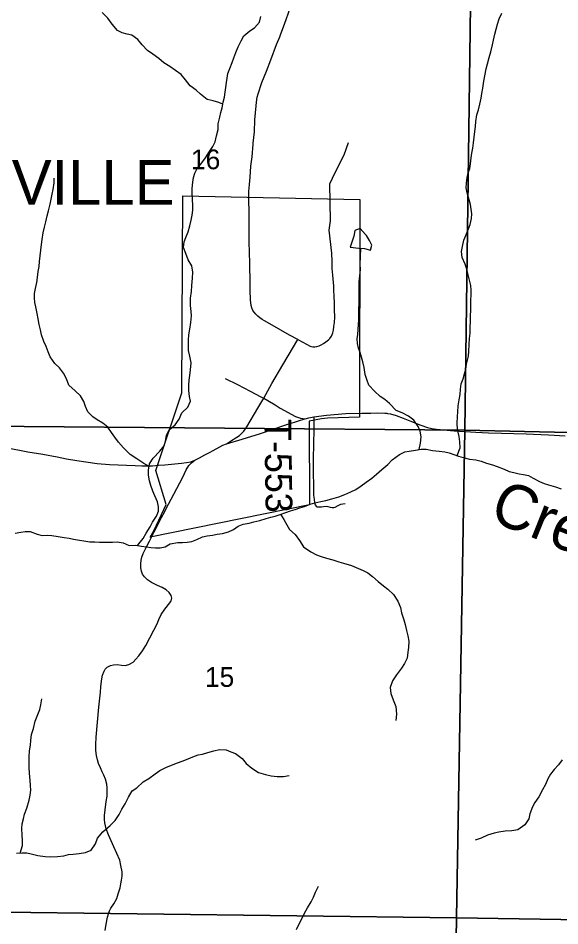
# Model space of a CAD drawing. Extents: x 0 to 34, y -8.9 to 22.
# Drawn here: x 25.756 to 26.904, y 8.187 to 10.111 of the extents above; entities that cross this region are included whole.
import ezdxf

# ---------------------------------------------------------------- set-up
doc = ezdxf.new("R2010")
doc.units = 0
for name, color, linetype in [('GM_X_City_Street', 7, 'Continuous'), ('GM_X_Corporation', 7, 'Continuous'), ('GM_X_Corporation_Text', 7, 'Continuous'), ('GM_X_Minor_Lake', 7, 'Continuous'), ('GM_X_Minor_River', 7, 'Continuous'), ('GM_X_Minor_River_Text', 7, 'Continuous'), ('GM_X_Section_Text', 7, 'Continuous'), ('GM_X_State_Route', 7, 'Continuous'), ('GM_X_Township_Road', 7, 'Continuous'), ('GM_X_Township_Road_Text', 7, 'Continuous')]:
    doc.layers.add(name, color=color, linetype=linetype)

msp = doc.modelspace()

# ---------------------------------------------------------------- linework, layer by layer
at = {"layer": 'GM_X_City_Street'}
for points in [[(26.195, 9.3474), (26.2205, 9.3348), (26.2479, 9.3209), (26.2705, 9.3089), (26.2764, 9.3055), (26.285, 9.3006)], [(26.285, 9.3006), (26.3005, 9.2917), (26.3115, 9.2848), (26.3434, 9.2667), (26.3541, 9.2634), (26.364, 9.2623)]]:
    msp.add_lwpolyline(points, dxfattribs=at)
at = {"layer": 'GM_X_Corporation'}
for points in [[(25.698, 10.2614), (26.7158, 10.2453), (26.7025, 9.2378), (25.683, 9.2467)], [(26.7158, 10.2453), (27.7275, 10.2275), (27.7161, 9.2151), (26.7025, 9.2378)], [(26.036, 9.0114), (26.0444, 9.0259), (26.07, 9.0808), (26.0478, 9.1526), (26.1031, 9.3168), (26.1049, 9.7348), (26.4799, 9.7268), (26.4791, 9.2656), (26.4112, 9.2632), (26.3985, 9.2618), (26.3725, 9.2569), (26.3733, 9.0798)], [(26.7025, 9.2378), (26.6846, 8.2041), (25.6692, 8.2169), (25.683, 9.2467)], [(27.7161, 9.2151), (27.7031, 8.1879), (26.6846, 8.2041), (26.7025, 9.2378)], [(25.6692, 8.2169), (26.6846, 8.2041), (26.6684, 7.1864), (25.6523, 7.1969)], [(26.6846, 8.2041), (27.7031, 8.1879), (27.6975, 7.1757), (26.6684, 7.1864)]]:
    msp.add_lwpolyline(points, close=True, dxfattribs=at)
at = {"layer": 'GM_X_Minor_Lake'}
for points in [[(26.494, 9.6503), (26.4924, 9.6528), (26.481, 9.6657), (26.4696, 9.6615), (26.467, 9.6493), (26.4593, 9.6262)], [(26.4593, 9.6262), (26.4777, 9.6235), (26.4902, 9.6228), (26.5028, 9.6198), (26.5054, 9.6301), (26.5004, 9.6403), (26.494, 9.6503)]]:
    msp.add_lwpolyline(points, dxfattribs=at)
at = {"layer": 'GM_X_Minor_River'}
for points in [[(26.19, 9.9292), (26.1814, 9.9325), (26.1692, 9.9358), (26.1563, 9.9388), (26.1426, 9.9502), (26.1331, 9.9585), (26.1202, 9.968), (26.1107, 9.9808), (26.1015, 9.9918), (26.0894, 10.0005), (26.0776, 10.0088), (26.0647, 10.0168), (26.054, 10.0255), (26.0411, 10.0346), (26.0304, 10.0429), (26.019, 10.055), (26.0095, 10.066), (25.9966, 10.0751), (25.9867, 10.0773), (25.9761, 10.0799), (25.9662, 10.0848), (25.9552, 10.0988), (25.946, 10.111), (25.9342, 10.1231)], [(26.6861, 9.1841), (26.6927, 9.2005), (26.6923, 9.2134), (26.6904, 9.2248), (26.6873, 9.2392), (26.6861, 9.2529), (26.6868, 9.2673), (26.6876, 9.2768), (26.6887, 9.2893), (26.6909, 9.3022), (26.6924, 9.3136), (26.6935, 9.3246), (26.695, 9.336), (26.6988, 9.3467), (26.7022, 9.3573), (26.7045, 9.3672), (26.7063, 9.3782), (26.7101, 9.3949), (26.7112, 9.4052), (26.7119, 9.4196), (26.7127, 9.4325), (26.7138, 9.4435), (26.7141, 9.4564), (26.7145, 9.4686), (26.7148, 9.4811), (26.7156, 9.4918), (26.7155, 9.5145), (26.7159, 9.5244), (26.7158, 9.535), (26.7151, 9.5445), (26.712, 9.5586), (26.7089, 9.5699), (26.7066, 9.5794), (26.7032, 9.5901), (26.6971, 9.6037), (26.6955, 9.6166), (26.6978, 9.6272), (26.7008, 9.6405), (26.7046, 9.6504), (26.7106, 9.6645), (26.714, 9.674), (26.717, 9.6865), (26.7174, 9.6964), (26.7158, 9.7067), (26.7143, 9.7165), (26.7101, 9.7313), (26.7078, 9.7408), (26.7051, 9.7514), (26.7058, 9.7613), (26.7077, 9.7735), (26.7099, 9.7833), (26.713, 9.7928), (26.7144, 9.8027), (26.7163, 9.8153), (26.7171, 9.8248), (26.7193, 9.8358), (26.7212, 9.8472), (26.7227, 9.8593), (26.7238, 9.8711), (26.7249, 9.8814), (26.7256, 9.8924), (26.7282, 9.9061), (26.7313, 9.9171), (26.7343, 9.9289), (26.7369, 9.9418), (26.7388, 9.9517), (26.741, 9.9631), (26.7429, 9.9779), (26.7481, 10.0037), (26.7504, 10.0147), (26.7541, 10.0277), (26.7579, 10.0402), (26.7613, 10.0547), (26.7631, 10.0645), (26.7662, 10.0775), (26.7688, 10.0881), (26.7718, 10.0984), (26.7756, 10.1098), (26.7808, 10.1216)], [(26.0092, 8.9934), (26.0207, 9.0082), (26.0275, 9.02), (26.0355, 9.0333), (26.0407, 9.0428), (26.0491, 9.0557), (26.0532, 9.066), (26.0532, 9.0758), (26.0513, 9.0861), (26.0455, 9.0986), (26.0417, 9.1088), (26.0372, 9.1206), (26.0341, 9.1304), (26.0322, 9.1426), (26.0325, 9.1532), (26.0344, 9.1665), (26.042, 9.1787), (26.056, 9.1932), (26.0654, 9.205), (26.0681, 9.2148), (26.0703, 9.227), (26.0763, 9.2384), (26.0888, 9.2491), (26.0972, 9.2616), (26.1028, 9.2746), (26.1153, 9.2867), (26.1214, 9.2993), (26.1194, 9.3092), (26.1179, 9.3224), (26.1179, 9.3331), (26.1186, 9.3437), (26.1201, 9.3536), (26.1212, 9.3661), (26.1223, 9.3809), (26.12, 9.395), (26.1173, 9.4071), (26.1169, 9.4189), (26.1173, 9.4287), (26.118, 9.4398), (26.1195, 9.4523), (26.1221, 9.4663), (26.1232, 9.48), (26.1224, 9.4895), (26.1209, 9.5024), (26.1209, 9.5176), (26.1231, 9.532), (26.1238, 9.5446), (26.1253, 9.5601), (26.1264, 9.573), (26.1241, 9.586), (26.1165, 9.5992), (26.1115, 9.6121), (26.1062, 9.625), (26.1081, 9.6372), (26.1115, 9.6467), (26.116, 9.6585), (26.1197, 9.671), (26.1228, 9.6828), (26.125, 9.6938), (26.1261, 9.704), (26.1261, 9.7147), (26.1257, 9.7268), (26.1249, 9.7397), (26.1249, 9.75), (26.1264, 9.7637), (26.1275, 9.7732), (26.1301, 9.7827), (26.1354, 9.7926), (26.143, 9.8021), (26.1532, 9.815), (26.16, 9.8268), (26.1683, 9.8394), (26.1736, 9.8489), (26.1766, 9.8618), (26.1796, 9.8751), (26.1796, 9.8876), (26.1837, 9.9017), (26.1856, 9.9116), (26.1882, 9.9211), (26.1908, 9.9332), (26.1931, 9.9435), (26.195, 9.9545), (26.1961, 9.964), (26.1972, 9.9747), (26.1987, 9.9842), (26.2006, 9.994), (26.2043, 10.0047), (26.2092, 10.0172), (26.213, 10.0271), (26.2175, 10.0385), (26.2224, 10.0503), (26.2285, 10.0632), (26.2345, 10.0735), (26.247, 10.0846), (26.2569, 10.0907), (26.2675, 10.1029), (26.2701, 10.115)], [(26.0336, 9.1609), (26.0226, 9.1676), (26.0078, 9.1771), (25.9934, 9.1865), (25.9789, 9.2005), (25.9686, 9.2126), (25.9606, 9.2232), (25.9538, 9.2331), (25.9458, 9.2441), (25.9355, 9.2531), (25.9234, 9.2596), (25.9139, 9.2664), (25.904, 9.277), (25.8986, 9.2883), (25.8952, 9.299), (25.888, 9.3107), (25.8766, 9.3213), (25.8632, 9.3334), (25.8583, 9.347), (25.8518, 9.3588), (25.8434, 9.3702), (25.8335, 9.3796), (25.8236, 9.3936), (25.8194, 9.4043), (25.8152, 9.4156), (25.8107, 9.4259), (25.8057, 9.4399), (25.803, 9.4505), (25.8003, 9.4619), (25.7984, 9.474), (25.7965, 9.4851), (25.7938, 9.4991), (25.7915, 9.5086), (25.7903, 9.5184), (25.7907, 9.5279), (25.7929, 9.5386), (25.7956, 9.5511), (25.7971, 9.5614), (25.7986, 9.5743), (25.8004, 9.5849), (25.8012, 9.5952), (25.8027, 9.6073), (25.8053, 9.6313), (25.8067, 9.6423), (25.809, 9.656), (25.812, 9.6685), (25.8146, 9.6795), (25.8176, 9.6921), (25.8203, 9.7031), (25.8236, 9.7171), (25.8259, 9.7278), (25.8278, 9.7384), (25.8304, 9.7479), (25.8323, 9.7624), (25.8326, 9.7719)], [(26.6057, 9.1969), (26.6084, 9.2105), (26.6103, 9.2241), (26.608, 9.2359), (26.6038, 9.2458), (26.5947, 9.259), (26.5829, 9.2677), (26.57, 9.2749), (26.557, 9.2794), (26.5426, 9.2945), (26.5327, 9.3029), (26.5232, 9.3093), (26.511, 9.3206), (26.4992, 9.3331), (26.4954, 9.343), (26.4912, 9.3559), (26.4893, 9.3711), (26.4866, 9.3828), (26.4805, 9.4026), (26.4774, 9.412), (26.4748, 9.4215), (26.4747, 9.4314), (26.4758, 9.4409), (26.4766, 9.4515), (26.4773, 9.4618), (26.4777, 9.472), (26.478, 9.4846), (26.478, 9.4944), (26.4784, 9.507), (26.4783, 9.5392), (26.479, 9.5521), (26.4801, 9.565), (26.4812, 9.5787), (26.4808, 9.5897), (26.4825, 9.6232)], [(26.5058, 9.1365), (26.5156, 9.1449), (26.527, 9.1548), (26.5391, 9.1655), (26.5489, 9.1754), (26.5641, 9.1868), (26.5751, 9.1918), (26.5849, 9.1933), (26.5978, 9.1956), (26.6103, 9.1976), (26.6206, 9.198), (26.6339, 9.1946), (26.6479, 9.1935), (26.6601, 9.1924), (26.6696, 9.1898), (26.6791, 9.1864), (26.6893, 9.183), (26.6992, 9.18), (26.7125, 9.1763), (26.7258, 9.1748), (26.7371, 9.1725), (26.7485, 9.1684), (26.7615, 9.1646), (26.7713, 9.1613), (26.7861, 9.1552), (26.7968, 9.1507), (26.8066, 9.1481), (26.8177, 9.1455), (26.8271, 9.1444), (26.8378, 9.1417), (26.8473, 9.1361), (26.8606, 9.1289), (26.8704, 9.1247), (26.8799, 9.1225), (26.8944, 9.118), (26.9065, 9.1139)], [(25.7494, 9.0198), (25.7615, 9.0218), (25.771, 9.0229), (25.7816, 9.023), (25.796, 9.0177), (25.8071, 9.0147), (25.8177, 9.0155), (25.8275, 9.0148), (25.8408, 9.0129), (25.8534, 9.0107), (25.864, 9.0088), (25.8735, 9.0073), (25.886, 9.0051), (25.8955, 9.0036), (25.9076, 9.0017), (25.9183, 9.001), (25.9281, 9.0007), (25.9433, 9.0007), (25.9562, 9.0007), (25.9657, 9.0015), (25.9786, 8.9993), (25.9911, 8.9936), (26.0044, 8.9941), (26.0177, 8.9922), (26.028, 8.9911), (26.0374, 8.9896), (26.0469, 8.9889), (26.0568, 8.9889), (26.0674, 8.9905), (26.0784, 8.9973), (26.0943, 8.9997), (26.1042, 8.9997), (26.1145, 9.0005), (26.1243, 9.0024), (26.1346, 9.0063), (26.1463, 9.012), (26.1562, 9.0143), (26.1675, 9.0158), (26.1774, 9.0174), (26.1888, 9.0193), (26.2017, 9.0228), (26.2123, 9.0274), (26.2221, 9.0346), (26.2328, 9.0385), (26.2453, 9.0411), (26.2555, 9.0435), (26.2684, 9.0469), (26.2813, 9.0508), (26.2912, 9.0538), (26.3006, 9.0561), (26.3109, 9.0596), (26.323, 9.0634), (26.3329, 9.0669), (26.3431, 9.0699), (26.353, 9.0734), (26.3625, 9.0764), (26.375, 9.081), (26.3848, 9.0841), (26.3973, 9.0868), (26.4083, 9.0891), (26.4209, 9.0922), (26.4353, 9.0968), (26.4485, 9.1014), (26.461, 9.1075), (26.4717, 9.1121), (26.4826, 9.1201), (26.4933, 9.1281), (26.5058, 9.1365)], [(26.3119, 9.0599), (26.3193, 9.049), (26.3254, 9.0372), (26.3311, 9.0274), (26.3429, 9.0172), (26.3524, 9.0043), (26.3608, 8.9906), (26.376, 8.9801), (26.3881, 8.974), (26.398, 8.9706), (26.4094, 8.9665), (26.4227, 8.9631), (26.4356, 8.959), (26.4458, 8.956), (26.4625, 8.9511), (26.4724, 8.947), (26.4868, 8.9406), (26.4971, 8.9353), (26.507, 8.9281), (26.5188, 8.9175), (26.5302, 8.9084), (26.5397, 8.9012), (26.5511, 8.8895), (26.5606, 8.8759), (26.5663, 8.8622), (26.5686, 8.8509), (26.5732, 8.8357), (26.5759, 8.8262), (26.579, 8.8133), (26.5816, 8.8023), (26.5836, 8.7909), (26.5832, 8.7776), (26.5821, 8.7678), (26.5806, 8.7548), (26.5746, 8.7438), (26.5685, 8.7336), (26.5579, 8.7195), (26.5496, 8.7065), (26.5443, 8.6929), (26.5459, 8.68), (26.5508, 8.6663), (26.5562, 8.6523), (26.5581, 8.636), (26.5566, 8.6227)], [(25.7605, 8.3418), (25.7649, 8.3578), (25.7652, 8.3688), (25.7648, 8.3799), (25.764, 8.3939), (25.7648, 8.4034), (25.767, 8.414), (25.7697, 8.4239), (25.7746, 8.4368), (25.7791, 8.4539), (25.7817, 8.4646), (25.7828, 8.4748), (25.7821, 8.4847), (25.7813, 8.4957), (25.7801, 8.5109), (25.7793, 8.5234), (25.7793, 8.5454), (25.78, 8.5583), (25.7819, 8.5705), (25.783, 8.5803), (25.7841, 8.5933), (25.7882, 8.6054), (25.792, 8.6214), (25.8018, 8.6461), (25.8044, 8.6556), (25.8059, 8.6689)], [(26.0688, 8.5232), (26.0844, 8.5293), (26.0939, 8.5327), (26.1037, 8.5362), (26.1162, 8.5416), (26.1261, 8.5458), (26.1375, 8.5496), (26.147, 8.5515), (26.1583, 8.5546), (26.1708, 8.5584), (26.1826, 8.5611), (26.1966, 8.5604), (26.2069, 8.5563), (26.2168, 8.5529), (26.2305, 8.5419), (26.2392, 8.5313), (26.2514, 8.5219), (26.2654, 8.5128), (26.2799, 8.5079), (26.292, 8.5053), (26.3049, 8.5038), (26.3186, 8.5039), (26.33, 8.5058)], [(25.7524, 8.3415), (25.7642, 8.3419), (25.7744, 8.3419), (25.7839, 8.3404), (25.7979, 8.3367), (25.8131, 8.3341), (25.8253, 8.3337), (25.8397, 8.3345), (25.8526, 8.3361), (25.8624, 8.3384), (25.8723, 8.3392), (25.8856, 8.3408), (25.8985, 8.3427), (25.9106, 8.3481), (25.9197, 8.3614), (25.9242, 8.3732), (25.9352, 8.3869), (25.9511, 8.4002), (25.9613, 8.4105), (25.9704, 8.4238), (25.9757, 8.4348), (25.9825, 8.4458), (25.9897, 8.4599), (25.9976, 8.4736), (26.0075, 8.4801), (26.0207, 8.4927), (26.0332, 8.4995), (26.0465, 8.5098), (26.0563, 8.5167), (26.0688, 8.5232)], [(26.9089, 8.5395), (26.901, 8.5289), (26.8919, 8.519), (26.884, 8.5087), (26.8783, 8.4992), (26.8734, 8.487), (26.8673, 8.4756), (26.8594, 8.4612), (26.8511, 8.449), (26.8462, 8.4395), (26.8405, 8.4247), (26.8379, 8.4144), (26.8299, 8.4015), (26.8152, 8.3912), (26.8019, 8.3889), (26.7878, 8.3881), (26.7746, 8.3857), (26.7647, 8.3842), (26.7507, 8.38), (26.737, 8.3735), (26.7245, 8.3689)], [(26.3462, 8.1798), (26.3508, 8.19), (26.3572, 8.2022), (26.3621, 8.2132), (26.3689, 8.2254), (26.3772, 8.2383), (26.3821, 8.2482), (26.3859, 8.2585), (26.3927, 8.2714)]]:
    msp.add_lwpolyline(points, dxfattribs=at)
at = {"layer": 'GM_X_State_Route'}
for points in [[(26.2541, 9.844), (26.2543, 9.846), (26.2567, 9.8705), (26.2578, 9.8958), (26.2601, 9.9251), (26.261, 9.9333), (26.2626, 9.9435), (26.2644, 9.9508), (26.2723, 9.9747), (26.282, 9.9987), (26.2912, 10.0227), (26.3037, 10.0551), (26.3103, 10.072), (26.3124, 10.0783), (26.3206, 10.0988), (26.3323, 10.1322)], [(26.2447, 9.7443), (26.246, 9.7589), (26.2478, 9.7745), (26.2494, 9.7975), (26.2521, 9.8176), (26.2541, 9.844)], [(26.1977, 9.2091), (26.2059, 9.2149), (26.2194, 9.2233), (26.2251, 9.227), (26.2303, 9.2317), (26.2345, 9.2361), (26.238, 9.2409), (26.2408, 9.2448), (26.2642, 9.2846), (26.2764, 9.3055), (26.2939, 9.3366), (26.3169, 9.3763), (26.328, 9.3959), (26.349, 9.4299), (26.3312, 9.4395), (26.2946, 9.4603), (26.278, 9.4697), (26.2731, 9.4725), (26.2683, 9.476), (26.2639, 9.4796), (26.2598, 9.4837), (26.2562, 9.4879), (26.2536, 9.4919), (26.2512, 9.4972), (26.2496, 9.502), (26.2481, 9.5145), (26.2477, 9.5346), (26.2478, 9.5494), (26.247, 9.5914), (26.2464, 9.6154), (26.2458, 9.6368), (26.2456, 9.6448), (26.2456, 9.6709), (26.2454, 9.6988), (26.2449, 9.7274), (26.2447, 9.7443)], [(26.1977, 9.2091), (26.231, 9.2187), (26.2699, 9.2307), (26.3234, 9.2495), (26.3346, 9.253), (26.344, 9.2559), (26.3542, 9.2589), (26.364, 9.2623), (26.3722, 9.2641), (26.3829, 9.2664), (26.4097, 9.27), (26.4502, 9.2736), (26.484, 9.2739), (26.4889, 9.274)], [(26.4889, 9.274), (26.5034, 9.2743), (26.5181, 9.2745), (26.5328, 9.2741), (26.5371, 9.2737)], [(26.5371, 9.2737), (26.5389, 9.2735), (26.545, 9.2724), (26.5568, 9.269), (26.5722, 9.2635), (26.586, 9.2577), (26.6091, 9.2485), (26.6232, 9.2435), (26.6324, 9.2416), (26.6426, 9.2402), (26.6801, 9.2369), (26.7257, 9.2338), (26.753, 9.2324), (26.7803, 9.2319), (26.8328, 9.2303), (26.88, 9.2279), (26.9155, 9.2263)], [(25.73, 9.201), (25.7765, 9.1919), (25.8082, 9.1871), (25.839, 9.1813), (25.8581, 9.1774), (25.8805, 9.1735), (25.8995, 9.171), (25.9231, 9.1672), (25.9497, 9.1653), (26.0038, 9.1628), (26.0183, 9.1621), (26.033, 9.1622), (26.0408, 9.1626), (26.0537, 9.1635)], [(26.1303, 9.1743), (26.1405, 9.1797), (26.1517, 9.1857), (26.1613, 9.1908), (26.1693, 9.1951), (26.1836, 9.2029), (26.1896, 9.206), (26.1977, 9.2091)], [(26.0537, 9.1635), (26.0665, 9.1644), (26.102, 9.1683)], [(26.0658, 9.0642), (26.0688, 9.0705), (26.0861, 9.1024), (26.1047, 9.1387), (26.1121, 9.1539), (26.118, 9.1628), (26.1234, 9.1686), (26.1303, 9.1743)], [(26.102, 9.1683), (26.113, 9.1695), (26.1218, 9.1711), (26.1303, 9.1743)], [(26.0342, 9.0026), (26.0443, 9.0222), (26.0601, 9.0526), (26.0658, 9.0642)], [(25.9402, 8.1778), (25.9423, 8.1912), (25.9452, 8.2057), (25.9471, 8.2126), (25.9493, 8.2191), (25.9523, 8.225), (25.9586, 8.2339), (25.965, 8.2455), (25.9682, 8.255), (25.972, 8.2679), (25.9738, 8.2766), (25.9752, 8.2843), (25.9761, 8.2929), (25.9763, 8.3022), (25.9739, 8.3157), (25.9713, 8.3268), (25.965, 8.3408), (25.9586, 8.355), (25.9475, 8.3804), (25.9425, 8.3933), (25.9398, 8.4056), (25.9393, 8.4126), (25.9393, 8.421), (25.9407, 8.4333), (25.9428, 8.451), (25.9445, 8.4626), (25.9448, 8.4728), (25.9446, 8.4799), (25.9436, 8.4878), (25.9411, 8.4982), (25.9377, 8.5066), (25.9343, 8.5141), (25.9305, 8.5225), (25.9266, 8.5312), (25.9241, 8.5394), (25.9219, 8.5484), (25.9207, 8.5591), (25.9205, 8.5718), (25.9216, 8.5871), (25.9239, 8.619), (25.9268, 8.6509), (25.9302, 8.6826), (25.9312, 8.6938), (25.9318, 8.7004), (25.9332, 8.7113), (25.935, 8.719), (25.9382, 8.727), (25.9404, 8.7312), (25.9448, 8.7358), (25.9514, 8.739), (25.9584, 8.7406), (25.9661, 8.7413), (25.9752, 8.7401), (25.9825, 8.7396), (25.9902, 8.7412), (25.9995, 8.7463), (26.0056, 8.7524), (26.0116, 8.7599), (26.0193, 8.7705), (26.0266, 8.7819), (26.0352, 8.7981), (26.0438, 8.8142), (26.0504, 8.8276), (26.0543, 8.8368), (26.0593, 8.8473), (26.0667, 8.8584), (26.0772, 8.8721), (26.0801, 8.8764), (26.0815, 8.8823), (26.0801, 8.8877), (26.0763, 8.8941), (26.0697, 8.8997), (26.0613, 8.9045), (26.0511, 8.9091), (26.0388, 8.915), (26.0299, 8.9209), (26.0236, 8.927), (26.0193, 8.9327), (26.0172, 8.9391), (26.0159, 8.9465), (26.0157, 8.9547), (26.0165, 8.9625), (26.0183, 8.9688), (26.0209, 8.9767), (26.0283, 8.991), (26.0342, 9.0026)]]:
    msp.add_lwpolyline(points, dxfattribs=at)
at = {"layer": 'GM_X_Township_Road'}
for points in [[(26.349, 9.4299), (26.3592, 9.4248), (26.3747, 9.4159), (26.3804, 9.4146), (26.3849, 9.4143), (26.3889, 9.4153), (26.3941, 9.4169), (26.3983, 9.4189), (26.4028, 9.4216), (26.4081, 9.4251), (26.4136, 9.4292), (26.4168, 9.4324), (26.42, 9.437), (26.4217, 9.4409), (26.4225, 9.4443), (26.424, 9.4503), (26.4253, 9.4574), (26.4265, 9.4665), (26.4269, 9.4778), (26.4266, 9.4937), (26.4266, 9.5069), (26.426, 9.522), (26.4253, 9.5344), (26.4249, 9.5433), (26.4228, 9.5666), (26.4217, 9.5806), (26.4215, 9.5957), (26.421, 9.6135), (26.4154, 9.6619), (26.4179, 9.6816), (26.4167, 9.7601), (26.4281, 9.7844), (26.4472, 9.8219), (26.4563, 9.8477)], [(26.3829, 9.2664), (26.3827, 9.2565), (26.3829, 9.2394), (26.3819, 9.2085), (26.3811, 9.1773), (26.3812, 9.1488), (26.3816, 9.1196), (26.3821, 9.1), (26.383, 9.0916), (26.3841, 9.084), (26.3854, 9.0801), (26.3875, 9.0766), (26.3894, 9.0758), (26.3931, 9.0753), (26.3988, 9.0758), (26.4031, 9.0763), (26.4085, 9.0768), (26.4124, 9.0762), (26.417, 9.0748), (26.4217, 9.074), (26.4249, 9.074), (26.4279, 9.0749), (26.434, 9.0782), (26.4398, 9.0812), (26.4437, 9.082), (26.4489, 9.0828)]]:
    msp.add_lwpolyline(points, dxfattribs=at)

# ---------------------------------------------------------------- texts
at = {"layer": 'GM_X_Corporation_Text'}
msp.add_text('BATESVILLE', height=0.0947, rotation=0, dxfattribs=at).set_placement((25.3272, 9.7156))
at = {"layer": 'GM_X_Minor_River_Text'}
msp.add_text('Creek', height=0.0947, rotation=338.1293, dxfattribs=at).set_placement((26.751, 9.0483))
at = {"layer": 'GM_X_Section_Text'}
for s, p in [('16', (26.1221, 9.791)), ('15', (26.1517, 8.694))]:
    msp.add_text(s, height=0.04186, rotation=0, dxfattribs=at).set_placement(p)
at = {"layer": 'GM_X_Township_Road_Text'}
msp.add_text('T-553', height=0.05682, rotation=270.8421, dxfattribs=at).set_placement((26.2777, 9.2612))

doc.saveas('drawing.dxf')
